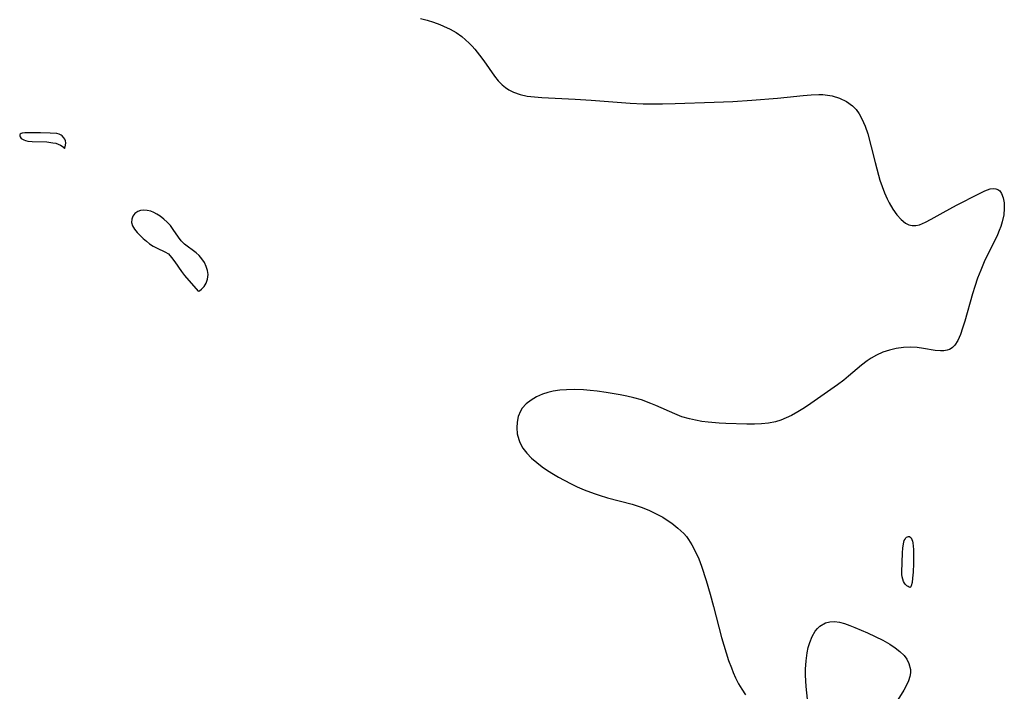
# Model space of a CAD drawing. Header units: metres. Extents: x 1073367 to 1082519, y 1569854 to 1574957.
# Tile 865 of 1056: x 1079758 to 1079980, y 1572019 to 1572170. Entities that reach past the tile are written whole.
import ezdxf

# ---------------------------------------------------------------- set-up
doc = ezdxf.new("R2010")
doc.units = ezdxf.units.M
doc.layers.add('CGG_CurvaNivelLidar_v1', color=253, linetype='Continuous', lineweight=30)

msp = doc.modelspace()

# ---------------------------------------------------------------- linework, layer by layer
at = {"layer": 'CGG_CurvaNivelLidar_v1'}
for p, q in [((1079848.474, 1572169.8683, 74.5), (1079849.9383, 1572169.4718, 74.5)), ((1079849.9383, 1572169.4718, 74.5), (1079851.3769, 1572169.0261, 74.5)), ((1079851.3769, 1572169.0261, 74.5), (1079852.7827, 1572168.5232, 74.5)), ((1079852.7827, 1572168.5232, 74.5), (1079853.6544, 1572168.1679, 74.5)), ((1079853.6544, 1572168.1679, 74.5), (1079855.0874, 1572167.482, 74.5)), ((1079855.0874, 1572167.482, 74.5), (1079856.4546, 1572166.6901, 74.5)), ((1079856.4546, 1572166.6901, 74.5), (1079857.7451, 1572165.79, 74.5)), ((1079857.7451, 1572165.79, 74.5), (1079858.5933, 1572165.095, 74.5)), ((1079858.5933, 1572165.095, 74.5), (1079859.3963, 1572164.348, 74.5)), ((1079859.3963, 1572164.348, 74.5), (1079860.0528, 1572163.665, 74.5)), ((1079860.0528, 1572163.665, 74.5), (1079860.6801, 1572162.9531, 74.5)), ((1079860.6801, 1572162.9531, 74.5), (1079861.7152, 1572161.665, 74.5)), ((1079861.7152, 1572161.665, 74.5), (1079862.6918, 1572160.3386, 74.5)), ((1079862.6918, 1572160.3386, 74.5), (1079865.066, 1572156.9315, 74.5)), ((1079865.066, 1572156.9315, 74.5), (1079865.9015, 1572155.8914, 74.5)), ((1079865.9015, 1572155.8914, 74.5), (1079866.8129, 1572154.9534, 74.5)), ((1079866.8129, 1572154.9534, 74.5), (1079867.524, 1572154.3668, 74.5)), ((1079867.524, 1572154.3668, 74.5), (1079868.2873, 1572153.8546, 74.5)), ((1079868.2873, 1572153.8546, 74.5), (1079869.3415, 1572153.3111, 74.5)), ((1079869.3415, 1572153.3111, 74.5), (1079870.8685, 1572152.7796, 74.5)), ((1079870.8685, 1572152.7796, 74.5), (1079872.4154, 1572152.4476, 74.5)), ((1079872.4154, 1572152.4476, 74.5), (1079874.0287, 1572152.2367, 74.5)), ((1079874.0287, 1572152.2367, 74.5), (1079875.6914, 1572152.1027, 74.5)), ((1079875.6914, 1572152.1027, 74.5), (1079883.2132, 1572151.7165, 74.5)), ((1079922.8863, 1572151.5226, 74.5), (1079928.6218, 1572151.9785, 74.5)), ((1079928.6218, 1572151.9785, 74.5), (1079930.8018, 1572152.1777, 74.5)), ((1079930.8018, 1572152.1777, 74.5), (1079934.3968, 1572152.5795, 74.5)), ((1079934.3968, 1572152.5795, 74.5), (1079936.1594, 1572152.7338, 74.5)), ((1079936.1594, 1572152.7338, 74.5), (1079937.8905, 1572152.7896, 74.5)), ((1079937.8905, 1572152.7896, 74.5), (1079938.7737, 1572152.7605, 74.5)), ((1079938.7737, 1572152.7605, 74.5), (1079939.838, 1572152.6574, 74.5)), ((1079939.838, 1572152.6574, 74.5), (1079940.8752, 1572152.476, 74.5)), ((1079940.8752, 1572152.476, 74.5), (1079942.5491, 1572151.982, 74.5)), ((1079942.5491, 1572151.982, 74.5), (1079944.0887, 1572151.2495, 74.5)), ((1079883.2132, 1572151.7165, 74.5), (1079886.7702, 1572151.5009, 74.5)), ((1079886.7702, 1572151.5009, 74.5), (1079895.5676, 1572150.8187, 74.5)), ((1079895.5676, 1572150.8187, 74.5), (1079898.4795, 1572150.694, 74.5)), ((1079898.4795, 1572150.694, 74.5), (1079899.9134, 1572150.6737, 74.5)), ((1079899.9134, 1572150.6737, 74.5), (1079902.7883, 1572150.6864, 74.5)), ((1079902.7883, 1572150.6864, 74.5), (1079905.6706, 1572150.7452, 74.5)), ((1079905.6706, 1572150.7452, 74.5), (1079914.3714, 1572151.0587, 74.5)), ((1079914.3714, 1572151.0587, 74.5), (1079918.5869, 1572151.252, 74.5)), ((1079918.5869, 1572151.252, 74.5), (1079922.8863, 1572151.5226, 74.5)), ((1079944.0887, 1572151.2495, 74.5), (1079945.4461, 1572150.2597, 74.5)), ((1079945.4461, 1572150.2597, 74.5), (1079946.2588, 1572149.4034, 74.5)), ((1079946.2588, 1572149.4034, 74.5), (1079946.9656, 1572148.4276, 74.5)), ((1079946.9656, 1572148.4276, 74.5), (1079947.5758, 1572147.3529, 74.5)), ((1079947.5758, 1572147.3529, 74.5), (1079948.2915, 1572145.7006, 74.5)), ((1079948.2915, 1572145.7006, 74.5), (1079948.8823, 1572143.9321, 74.5)), ((1079758.4779, 1572143.7195, 74.5), (1079758.4569, 1572143.4562, 74.5)), ((1079758.4569, 1572143.4562, 74.5), (1079758.5323, 1572143.2443, 74.5)), ((1079758.5824, 1572143.8844, 74.5), (1079758.4779, 1572143.7195, 74.5)), ((1079758.5323, 1572143.2443, 74.5), (1079758.7797, 1572142.9369, 74.5)), ((1079758.7525, 1572144.0068, 74.5), (1079758.5824, 1572143.8844, 74.5)), ((1079758.9788, 1572144.0798, 74.5), (1079758.7525, 1572144.0068, 74.5)), ((1079758.7797, 1572142.9369, 74.5), (1079759.0607, 1572142.7344, 74.5)), ((1079759.648, 1572144.1501, 74.5), (1079758.9788, 1572144.0798, 74.5)), ((1079760.564, 1572144.1767, 74.5), (1079759.648, 1572144.1501, 74.5)), ((1079763.1578, 1572144.1644, 74.5), (1079760.564, 1572144.1767, 74.5)), ((1079765.2828, 1572144.1143, 74.5), (1079763.1578, 1572144.1644, 74.5)), ((1079766.8152, 1572143.9893, 74.5), (1079765.2828, 1572144.1143, 74.5)), ((1079767.3093, 1572143.8601, 74.5), (1079766.8152, 1572143.9893, 74.5)), ((1079767.7752, 1572143.6371, 74.5), (1079767.3093, 1572143.8601, 74.5)), ((1079768.0114, 1572143.469, 74.5), (1079767.7752, 1572143.6371, 74.5)), ((1079768.3893, 1572143.0674, 74.5), (1079768.0114, 1572143.469, 74.5)), ((1079768.5663, 1572142.7705, 74.5), (1079768.3893, 1572143.0674, 74.5)), ((1079948.8823, 1572143.9321, 74.5), (1079949.6757, 1572141.0086, 74.5)), ((1079759.0607, 1572142.7344, 74.5), (1079759.4038, 1572142.5644, 74.5)), ((1079759.4038, 1572142.5644, 74.5), (1079759.794, 1572142.429, 74.5)), ((1079759.794, 1572142.429, 74.5), (1079760.257, 1572142.323, 74.5)), ((1079760.257, 1572142.323, 74.5), (1079761.2635, 1572142.2051, 74.5)), ((1079761.2635, 1572142.2051, 74.5), (1079764.5778, 1572142.1257, 74.5)), ((1079764.5778, 1572142.1257, 74.5), (1079765.8967, 1572141.9629, 74.5)), ((1079765.8967, 1572141.9629, 74.5), (1079766.5381, 1572141.8211, 74.5)), ((1079766.5381, 1572141.8211, 74.5), (1079767.126, 1572141.6359, 74.5)), ((1079767.126, 1572141.6359, 74.5), (1079767.6317, 1572141.4093, 74.5)), ((1079767.6317, 1572141.4093, 74.5), (1079768.0195, 1572141.1652, 74.5)), ((1079768.0195, 1572141.1652, 74.5), (1079768.2998, 1572140.932, 74.5)), ((1079768.2998, 1572140.932, 74.5), (1079768.464, 1572140.7485, 74.5)), ((1079768.464, 1572140.7485, 74.5), (1079768.5, 1572140.649, 74.5)), ((1079768.5, 1572140.649, 74.5), (1079768.5742, 1572140.7525, 74.5)), ((1079768.7184, 1572142.3491, 74.5), (1079768.5663, 1572142.7705, 74.5)), ((1079768.5742, 1572140.7525, 74.5), (1079768.6751, 1572141.0312, 74.5)), ((1079768.6751, 1572141.0312, 74.5), (1079768.7603, 1572141.4359, 74.5)), ((1079768.7823, 1572141.9179, 74.5), (1079768.7184, 1572142.3491, 74.5)), ((1079768.7603, 1572141.4359, 74.5), (1079768.7823, 1572141.9179, 74.5)), ((1079949.6757, 1572141.0086, 74.5), (1079950.5482, 1572137.4785, 74.5)), ((1079950.5482, 1572137.4785, 74.5), (1079951.2938, 1572134.6341, 74.5)), ((1079951.2938, 1572134.6341, 74.5), (1079951.6093, 1572133.568, 74.5)), ((1079951.6093, 1572133.568, 74.5), (1079952.1019, 1572132.1016, 74.5)), ((1079952.1019, 1572132.1016, 74.5), (1079952.6508, 1572130.682, 74.5)), ((1079952.6508, 1572130.682, 74.5), (1079953.254, 1572129.3214, 74.5)), ((1079968.7873, 1572127.9048, 74.5), (1079973.8369, 1572130.4972, 74.5)), ((1079973.8369, 1572130.4972, 74.5), (1079975.1433, 1572131.137, 74.5)), ((1079975.1433, 1572131.137, 74.5), (1079976.3413, 1572131.565, 74.5)), ((1079976.3413, 1572131.565, 74.5), (1079977.1683, 1572131.6754, 74.5)), ((1079977.1683, 1572131.6754, 74.5), (1079977.6579, 1572131.6209, 74.5)), ((1079977.6579, 1572131.6209, 74.5), (1079978.1037, 1572131.4497, 74.5)), ((1079978.1037, 1572131.4497, 74.5), (1079978.5335, 1572131.119, 74.5)), ((1079978.5335, 1572131.119, 74.5), (1079978.9473, 1572130.5323, 74.5)), ((1079978.9473, 1572130.5323, 74.5), (1079979.3086, 1572129.5673, 74.5)), ((1079953.254, 1572129.3214, 74.5), (1079953.6959, 1572128.4378, 74.5)), ((1079953.6959, 1572128.4378, 74.5), (1079954.5241, 1572127.0119, 74.5)), ((1079965.8404, 1572126.3029, 74.5), (1079968.7873, 1572127.9048, 74.5)), ((1079979.3086, 1572129.5673, 74.5), (1079979.5085, 1572128.4151, 74.5)), ((1079979.5085, 1572128.4151, 74.5), (1079979.5529, 1572127.1314, 74.5)), ((1079783.8857, 1572125.4434, 74.5), (1079783.6209, 1572124.7524, 74.5)), ((1079784.3413, 1572126.0407, 74.5), (1079783.8857, 1572125.4434, 74.5)), ((1079784.9617, 1572126.4888, 74.5), (1079784.3413, 1572126.0407, 74.5)), ((1079785.6131, 1572126.7154, 74.5), (1079784.9617, 1572126.4888, 74.5)), ((1079786.3403, 1572126.7975, 74.5), (1079785.6131, 1572126.7154, 74.5)), ((1079787.1106, 1572126.7428, 74.5), (1079786.3403, 1572126.7975, 74.5)), ((1079787.8947, 1572126.5511, 74.5), (1079787.1106, 1572126.7428, 74.5)), ((1079788.5963, 1572126.2594, 74.5), (1079787.8947, 1572126.5511, 74.5)), ((1079789.2862, 1572125.877, 74.5), (1079788.5963, 1572126.2594, 74.5)), ((1079789.9639, 1572125.4278, 74.5), (1079789.2862, 1572125.877, 74.5)), ((1079790.7988, 1572124.7906, 74.5), (1079789.9639, 1572125.4278, 74.5)), ((1079954.5241, 1572127.0119, 74.5), (1079955.4245, 1572125.7413, 74.5)), ((1079955.4245, 1572125.7413, 74.5), (1079956.3881, 1572124.6685, 74.5)), ((1079963.1274, 1572124.7543, 74.5), (1079965.8404, 1572126.3029, 74.5)), ((1079979.437, 1572125.7628, 74.5), (1079979.1019, 1572124.1732, 74.5)), ((1079979.5529, 1572127.1314, 74.5), (1079979.437, 1572125.7628, 74.5)), ((1079783.6209, 1572124.7524, 74.5), (1079783.5886, 1572124.0154, 74.5)), ((1079783.5886, 1572124.0154, 74.5), (1079783.8185, 1572123.278, 74.5)), ((1079783.8185, 1572123.278, 74.5), (1079784.2581, 1572122.541, 74.5)), ((1079791.587, 1572124.0854, 74.5), (1079790.7988, 1572124.7906, 74.5)), ((1079792.2992, 1572123.3121, 74.5), (1079791.587, 1572124.0854, 74.5)), ((1079792.9297, 1572122.4552, 74.5), (1079792.2992, 1572123.3121, 74.5)), ((1079956.3881, 1572124.6685, 74.5), (1079957.3506, 1572123.8939, 74.5)), ((1079957.3506, 1572123.8939, 74.5), (1079958.0893, 1572123.5136, 74.5)), ((1079958.0893, 1572123.5136, 74.5), (1079958.8617, 1572123.3185, 74.5)), ((1079958.8617, 1572123.3185, 74.5), (1079959.6605, 1572123.3279, 74.5)), ((1079959.6605, 1572123.3279, 74.5), (1079960.4848, 1572123.5136, 74.5)), ((1079960.4848, 1572123.5136, 74.5), (1079961.1645, 1572123.7665, 74.5)), ((1079961.1645, 1572123.7665, 74.5), (1079961.8639, 1572124.0888, 74.5)), ((1079961.8639, 1572124.0888, 74.5), (1079963.1274, 1572124.7543, 74.5)), ((1079978.776, 1572123.1477, 74.5), (1079978.4165, 1572122.1985, 74.5)), ((1079979.1019, 1572124.1732, 74.5), (1079978.776, 1572123.1477, 74.5)), ((1079784.2581, 1572122.541, 74.5), (1079784.8459, 1572121.8067, 74.5)), ((1079784.8459, 1572121.8067, 74.5), (1079785.5319, 1572121.0763, 74.5)), ((1079785.5319, 1572121.0763, 74.5), (1079786.1995, 1572120.4285, 74.5)), ((1079794.0805, 1572120.6973, 74.5), (1079792.9297, 1572122.4552, 74.5)), ((1079978.0072, 1572121.2472, 74.5), (1079977.3144, 1572119.8219, 74.5)), ((1079978.4165, 1572122.1985, 74.5), (1079978.0072, 1572121.2472, 74.5)), ((1079786.1995, 1572120.4285, 74.5), (1079786.9046, 1572119.8059, 74.5)), ((1079786.9046, 1572119.8059, 74.5), (1079787.6425, 1572119.2311, 74.5)), ((1079787.6425, 1572119.2311, 74.5), (1079788.4116, 1572118.7303, 74.5)), ((1079788.4116, 1572118.7303, 74.5), (1079789.3192, 1572118.2679, 74.5)), ((1079794.7178, 1572119.8894, 74.5), (1079794.0805, 1572120.6973, 74.5)), ((1079795.4719, 1572119.1708, 74.5), (1079794.7178, 1572119.8894, 74.5)), ((1079798.049, 1572117.2363, 74.5), (1079795.4719, 1572119.1708, 74.5)), ((1079977.3144, 1572119.8219, 74.5), (1079975.8319, 1572116.9221, 74.5)), ((1079789.3192, 1572118.2679, 74.5), (1079791.0812, 1572117.465, 74.5)), ((1079791.0812, 1572117.465, 74.5), (1079791.8578, 1572116.9526, 74.5)), ((1079791.8578, 1572116.9526, 74.5), (1079792.5812, 1572116.1855, 74.5)), ((1079798.7371, 1572116.6088, 74.5), (1079798.049, 1572117.2363, 74.5)), ((1079799.3701, 1572115.853, 74.5), (1079798.7371, 1572116.6088, 74.5)), ((1079975.8319, 1572116.9221, 74.5), (1079975.0188, 1572115.1484, 74.5)), ((1079792.5812, 1572116.1855, 74.5), (1079793.2884, 1572115.2085, 74.5)), ((1079793.2884, 1572115.2085, 74.5), (1079794.8014, 1572112.9865, 74.5)), ((1079799.9217, 1572115.0042, 74.5), (1079799.3701, 1572115.853, 74.5)), ((1079800.3497, 1572114.1296, 74.5), (1079799.9217, 1572115.0042, 74.5)), ((1079975.0188, 1572115.1484, 74.5), (1079974.2656, 1572113.3264, 74.5)), ((1079794.8014, 1572112.9865, 74.5), (1079795.488, 1572112.1001, 74.5)), ((1079795.488, 1572112.1001, 74.5), (1079798.5, 1572108.5909, 74.5)), ((1079800.6365, 1572113.2262, 74.5), (1079800.3497, 1572114.1296, 74.5)), ((1079800.747, 1572112.316, 74.5), (1079800.6365, 1572113.2262, 74.5)), ((1079800.637, 1572111.2973, 74.5), (1079800.747, 1572112.316, 74.5)), ((1079974.2656, 1572113.3264, 74.5), (1079973.5673, 1572111.4819, 74.5)), ((1079799.8567, 1572109.6, 74.5), (1079800.3187, 1572110.3709, 74.5)), ((1079800.3187, 1572110.3709, 74.5), (1079800.637, 1572111.2973, 74.5)), ((1079973.5673, 1572111.4819, 74.5), (1079972.9244, 1572109.6172, 74.5)), ((1079798.5, 1572108.5909, 74.5), (1079798.7995, 1572108.6567, 74.5)), ((1079798.7995, 1572108.6567, 74.5), (1079799.2954, 1572109.0011, 74.5)), ((1079799.2954, 1572109.0011, 74.5), (1079799.8567, 1572109.6, 74.5)), ((1079972.4094, 1572107.9748, 74.5), (1079970.6538, 1572101.8165, 74.5)), ((1079972.9244, 1572109.6172, 74.5), (1079972.4094, 1572107.9748, 74.5)), ((1079970.6538, 1572101.8165, 74.5), (1079970.1927, 1572100.2621, 74.5)), ((1079969.6957, 1572098.8196, 74.5), (1079969.1243, 1572097.5343, 74.5)), ((1079970.1927, 1572100.2621, 74.5), (1079969.6957, 1572098.8196, 74.5)), ((1079969.1243, 1572097.5343, 74.5), (1079968.434, 1572096.4634, 74.5)), ((1079952.292, 1572094.8447, 74.5), (1079950.865, 1572094.2137, 74.5)), ((1079953.7708, 1572095.3475, 74.5), (1079952.292, 1572094.8447, 74.5)), ((1079955.2875, 1572095.7079, 74.5), (1079953.7708, 1572095.3475, 74.5)), ((1079956.9086, 1572095.9186, 74.5), (1079955.2875, 1572095.7079, 74.5)), ((1079958.53, 1572095.9712, 74.5), (1079956.9086, 1572095.9186, 74.5)), ((1079960.0061, 1572095.8957, 74.5), (1079958.53, 1572095.9712, 74.5)), ((1079961.4343, 1572095.7225, 74.5), (1079960.0061, 1572095.8957, 74.5)), ((1079964.0349, 1572095.2655, 74.5), (1079961.4343, 1572095.7225, 74.5)), ((1079965.2277, 1572095.143, 74.5), (1079964.0349, 1572095.2655, 74.5)), ((1079965.9974, 1572095.1633, 74.5), (1079965.2277, 1572095.143, 74.5)), ((1079966.7187, 1572095.2956, 74.5), (1079965.9974, 1572095.1633, 74.5)), ((1079967.2411, 1572095.4918, 74.5), (1079966.7187, 1572095.2956, 74.5)), ((1079967.6371, 1572095.7197, 74.5), (1079967.2411, 1572095.4918, 74.5)), ((1079967.9529, 1572095.9627, 74.5), (1079967.6371, 1572095.7197, 74.5)), ((1079968.434, 1572096.4634, 74.5), (1079967.9529, 1572095.9627, 74.5)), ((1079948.7316, 1572092.9225, 74.5), (1079947.5084, 1572091.976, 74.5)), ((1079949.6258, 1572093.527, 74.5), (1079948.7316, 1572092.9225, 74.5)), ((1079950.865, 1572094.2137, 74.5), (1079949.6258, 1572093.527, 74.5)), ((1079947.5084, 1572091.976, 74.5), (1079944.5743, 1572089.4533, 74.5)), ((1079943.5441, 1572088.6044, 74.5), (1079942.0786, 1572087.503, 74.5)), ((1079944.5743, 1572089.4533, 74.5), (1079943.5441, 1572088.6044, 74.5)), ((1079877.0394, 1572085.7966, 74.5), (1079875.8447, 1572085.4057, 74.5)), ((1079878.286, 1572086.0913, 74.5), (1079877.0394, 1572085.7966, 74.5)), ((1079879.729, 1572086.3051, 74.5), (1079878.286, 1572086.0913, 74.5)), ((1079881.2106, 1572086.4207, 74.5), (1079879.729, 1572086.3051, 74.5)), ((1079883.1225, 1572086.4622, 74.5), (1079881.2106, 1572086.4207, 74.5)), ((1079885.0588, 1572086.4019, 74.5), (1079883.1225, 1572086.4622, 74.5)), ((1079886.5824, 1572086.2872, 74.5), (1079885.0588, 1572086.4019, 74.5)), ((1079888.1061, 1572086.1199, 74.5), (1079886.5824, 1572086.2872, 74.5)), ((1079890.1455, 1572085.8309, 74.5), (1079888.1061, 1572086.1199, 74.5)), ((1079893.2689, 1572085.3129, 74.5), (1079890.1455, 1572085.8309, 74.5)), ((1079942.0786, 1572087.503, 74.5), (1079936.079, 1572083.3391, 74.5)), ((1079872.1985, 1572083.2614, 74.5), (1079871.3188, 1572082.2815, 74.5)), ((1079873.2738, 1572084.1037, 74.5), (1079872.1985, 1572083.2614, 74.5)), ((1079874.5005, 1572084.8178, 74.5), (1079873.2738, 1572084.1037, 74.5)), ((1079875.8447, 1572085.4057, 74.5), (1079874.5005, 1572084.8178, 74.5)), ((1079894.8146, 1572085.004, 74.5), (1079893.2689, 1572085.3129, 74.5)), ((1079896.3423, 1572084.6413, 74.5), (1079894.8146, 1572085.004, 74.5)), ((1079898.068, 1572084.1387, 74.5), (1079896.3423, 1572084.6413, 74.5)), ((1079900.1831, 1572083.3737, 74.5), (1079898.068, 1572084.1387, 74.5)), ((1079901.2787, 1572082.9168, 74.5), (1079900.1831, 1572083.3737, 74.5)), ((1079936.079, 1572083.3391, 74.5), (1079934.6537, 1572082.3806, 74.5)), ((1079870.8944, 1572081.6026, 74.5), (1079870.4088, 1572080.42, 74.5)), ((1079871.3188, 1572082.2815, 74.5), (1079870.8944, 1572081.6026, 74.5)), ((1079905.5482, 1572080.9943, 74.5), (1079901.2787, 1572082.9168, 74.5)), ((1079933.2108, 1572081.4727, 74.5), (1079931.7395, 1572080.6469, 74.5)), ((1079934.6537, 1572082.3806, 74.5), (1079933.2108, 1572081.4727, 74.5)), ((1079870.1379, 1572079.1546, 74.5), (1079870.0644, 1572077.8446, 74.5)), ((1079870.4088, 1572080.42, 74.5), (1079870.1379, 1572079.1546, 74.5)), ((1079907.1763, 1572080.3718, 74.5), (1079905.5482, 1572080.9943, 74.5)), ((1079908.8375, 1572079.867, 74.5), (1079907.1763, 1572080.3718, 74.5)), ((1079910.2193, 1572079.5584, 74.5), (1079908.8375, 1572079.867, 74.5)), ((1079911.6208, 1572079.3264, 74.5), (1079910.2193, 1572079.5584, 74.5)), ((1079913.0374, 1572079.1495, 74.5), (1079911.6208, 1572079.3264, 74.5)), ((1079915.56, 1572078.9298, 74.5), (1079913.0374, 1572079.1495, 74.5)), ((1079917.0385, 1572078.8421, 74.5), (1079915.56, 1572078.9298, 74.5)), ((1079921.7735, 1572078.6606, 74.5), (1079917.0385, 1572078.8421, 74.5)), ((1079926.6075, 1572078.9146, 74.5), (1079925.0399, 1572078.7398, 74.5)), ((1079928.1398, 1572079.2247, 74.5), (1079926.6075, 1572078.9146, 74.5)), ((1079929.3672, 1572079.6032, 74.5), (1079928.1398, 1572079.2247, 74.5)), ((1079930.5664, 1572080.0826, 74.5), (1079929.3672, 1572079.6032, 74.5)), ((1079931.7395, 1572080.6469, 74.5), (1079930.5664, 1572080.0826, 74.5)), ((1079870.0644, 1572077.8446, 74.5), (1079870.1835, 1572076.5258, 74.5)), ((1079923.4459, 1572078.6646, 74.5), (1079921.7735, 1572078.6606, 74.5)), ((1079925.0399, 1572078.7398, 74.5), (1079923.4459, 1572078.6646, 74.5)), ((1079870.1835, 1572076.5258, 74.5), (1079870.5033, 1572075.2325, 74.5)), ((1079870.5033, 1572075.2325, 74.5), (1079870.7756, 1572074.5373, 74.5)), ((1079870.7756, 1572074.5373, 74.5), (1079871.4661, 1572073.3173, 74.5)), ((1079871.4661, 1572073.3173, 74.5), (1079872.3611, 1572072.1679, 74.5)), ((1079872.3611, 1572072.1679, 74.5), (1079873.4137, 1572071.08, 74.5)), ((1079873.4137, 1572071.08, 74.5), (1079874.5883, 1572070.0478, 74.5)), ((1079874.5883, 1572070.0478, 74.5), (1079875.7604, 1572069.1394, 74.5)), ((1079875.7604, 1572069.1394, 74.5), (1079876.9977, 1572068.275, 74.5)), ((1079876.9977, 1572068.275, 74.5), (1079878.2884, 1572067.4554, 74.5)), ((1079878.2884, 1572067.4554, 74.5), (1079879.452, 1572066.7774, 74.5)), ((1079879.452, 1572066.7774, 74.5), (1079882.1413, 1572065.3633, 74.5)), ((1079882.1413, 1572065.3633, 74.5), (1079883.6653, 1572064.6386, 74.5)), ((1079883.6653, 1572064.6386, 74.5), (1079885.2113, 1572063.9616, 74.5)), ((1079885.2113, 1572063.9616, 74.5), (1079887.4594, 1572063.0895, 74.5)), ((1079887.4594, 1572063.0895, 74.5), (1079888.5812, 1572062.706, 74.5)), ((1079888.5812, 1572062.706, 74.5), (1079890.4627, 1572062.1443, 74.5)), ((1079890.4627, 1572062.1443, 74.5), (1079895.9864, 1572060.6909, 74.5)), ((1079895.9864, 1572060.6909, 74.5), (1079897.1307, 1572060.3389, 74.5)), ((1079897.1307, 1572060.3389, 74.5), (1079898.2564, 1572059.948, 74.5)), ((1079898.2564, 1572059.948, 74.5), (1079899.8437, 1572059.303, 74.5)), ((1079899.8437, 1572059.303, 74.5), (1079901.3807, 1572058.5703, 74.5)), ((1079901.3807, 1572058.5703, 74.5), (1079902.8628, 1572057.757, 74.5)), ((1079902.8628, 1572057.757, 74.5), (1079903.8846, 1572057.1266, 74.5)), ((1079903.8846, 1572057.1266, 74.5), (1079904.8688, 1572056.4544, 74.5)), ((1079904.8688, 1572056.4544, 74.5), (1079906.277, 1572055.3466, 74.5)), ((1079906.277, 1572055.3466, 74.5), (1079907.554, 1572054.1171, 74.5)), ((1079907.554, 1572054.1171, 74.5), (1079908.1554, 1572053.4195, 74.5)), ((1079908.1554, 1572053.4195, 74.5), (1079908.6411, 1572052.7753, 74.5)), ((1079908.6411, 1572052.7753, 74.5), (1079909.4099, 1572051.5747, 74.5)), ((1079956.8835, 1572051.8301, 74.5), (1079957.1033, 1572052.5726, 74.5)), ((1079957.1033, 1572052.5726, 74.5), (1079957.2543, 1572052.8839, 74.5)), ((1079957.2543, 1572052.8839, 74.5), (1079957.4385, 1572053.1375, 74.5)), ((1079957.4385, 1572053.1375, 74.5), (1079957.6203, 1572053.2945, 74.5)), ((1079957.6203, 1572053.2945, 74.5), (1079957.8194, 1572053.3975, 74.5)), ((1079957.8194, 1572053.3975, 74.5), (1079958.0258, 1572053.4429, 74.5)), ((1079958.0258, 1572053.4429, 74.5), (1079958.2646, 1572053.4161, 74.5)), ((1079958.2646, 1572053.4161, 74.5), (1079958.4411, 1572053.3299, 74.5)), ((1079958.4411, 1572053.3299, 74.5), (1079958.6178, 1572053.1592, 74.5)), ((1079958.6178, 1572053.1592, 74.5), (1079958.8074, 1572052.8092, 74.5)), ((1079958.8074, 1572052.8092, 74.5), (1079958.9241, 1572052.4287, 74.5)), ((1079958.9241, 1572052.4287, 74.5), (1079959.0074, 1572051.998, 74.5)), ((1079909.4099, 1572051.5747, 74.5), (1079910.2228, 1572050.037, 74.5)), ((1079956.6587, 1572049.7794, 74.5), (1079956.7361, 1572050.8365, 74.5)), ((1079956.7361, 1572050.8365, 74.5), (1079956.8835, 1572051.8301, 74.5)), ((1079959.0074, 1572051.998, 74.5), (1079959.1334, 1572050.5333, 74.5)), ((1079959.1334, 1572050.5333, 74.5), (1079959.1695, 1572047.3594, 74.5)), ((1079910.2228, 1572050.037, 74.5), (1079910.9376, 1572048.4221, 74.5)), ((1079910.9376, 1572048.4221, 74.5), (1079911.571, 1572046.7482, 74.5)), ((1079956.533, 1572045.4515, 74.5), (1079956.6587, 1572049.7794, 74.5)), ((1079911.571, 1572046.7482, 74.5), (1079912.5795, 1572043.5826, 74.5)), ((1079959.1695, 1572047.3594, 74.5), (1079959.0946, 1572045.4353, 74.5)), ((1079912.5795, 1572043.5826, 74.5), (1079913.4851, 1572040.4755, 74.5)), ((1079956.5599, 1572044.9158, 74.5), (1079956.533, 1572045.4515, 74.5)), ((1079956.6292, 1572044.37, 74.5), (1079956.5599, 1572044.9158, 74.5)), ((1079956.7521, 1572043.838, 74.5), (1079956.6292, 1572044.37, 74.5)), ((1079956.9383, 1572043.3432, 74.5), (1079956.7521, 1572043.838, 74.5)), ((1079958.973, 1572044.0734, 74.5), (1079958.8317, 1572043.1077, 74.5)), ((1079959.0946, 1572045.4353, 74.5), (1079958.973, 1572044.0734, 74.5)), ((1079957.1525, 1572042.9608, 74.5), (1079956.9383, 1572043.3432, 74.5)), ((1079957.4012, 1572042.6338, 74.5), (1079957.1525, 1572042.9608, 74.5)), ((1079957.6671, 1572042.3716, 74.5), (1079957.4012, 1572042.6338, 74.5)), ((1079957.9315, 1572042.1815, 74.5), (1079957.6671, 1572042.3716, 74.5)), ((1079958.1976, 1572042.0567, 74.5), (1079957.9315, 1572042.1815, 74.5)), ((1079958.3988, 1572042.011, 74.5), (1079958.1976, 1572042.0567, 74.5)), ((1079958.5, 1572042.0345, 74.5), (1079958.3988, 1572042.011, 74.5)), ((1079958.5594, 1572042.1145, 74.5), (1079958.5, 1572042.0345, 74.5)), ((1079958.6569, 1572042.375, 74.5), (1079958.5594, 1572042.1145, 74.5)), ((1079958.8317, 1572043.1077, 74.5), (1079958.6569, 1572042.375, 74.5)), ((1079913.4851, 1572040.4755, 74.5), (1079914.2372, 1572037.7488, 74.5)), ((1079914.2372, 1572037.7488, 74.5), (1079916.0806, 1572030.7643, 74.5)), ((1079937.0579, 1572032.1517, 74.5), (1079937.5762, 1572032.7788, 74.5)), ((1079937.5762, 1572032.7788, 74.5), (1079938.1641, 1572033.3109, 74.5)), ((1079938.1641, 1572033.3109, 74.5), (1079939.4062, 1572034.0091, 74.5)), ((1079939.4062, 1572034.0091, 74.5), (1079940.383, 1572034.2605, 74.5)), ((1079940.383, 1572034.2605, 74.5), (1079941.4181, 1572034.3169, 74.5)), ((1079941.4181, 1572034.3169, 74.5), (1079942.5379, 1572034.1816, 74.5)), ((1079942.5379, 1572034.1816, 74.5), (1079943.689, 1572033.8887, 74.5)), ((1079943.689, 1572033.8887, 74.5), (1079944.8668, 1572033.4806, 74.5)), ((1079944.8668, 1572033.4806, 74.5), (1079946.0134, 1572033.0179, 74.5)), ((1079946.0134, 1572033.0179, 74.5), (1079948.8374, 1572031.7844, 74.5)), ((1079916.0806, 1572030.7643, 74.5), (1079917.0915, 1572027.2911, 74.5)), ((1079935.8554, 1572029.639, 74.5), (1079936.3786, 1572030.9772, 74.5)), ((1079936.3786, 1572030.9772, 74.5), (1079937.0579, 1572032.1517, 74.5)), ((1079948.8374, 1572031.7844, 74.5), (1079950.5558, 1572030.9866, 74.5)), ((1079950.5558, 1572030.9866, 74.5), (1079952.2397, 1572030.1405, 74.5)), ((1079935.2833, 1572027.3006, 74.5), (1079935.5329, 1572028.4966, 74.5)), ((1079935.5329, 1572028.4966, 74.5), (1079935.8554, 1572029.639, 74.5)), ((1079952.2397, 1572030.1405, 74.5), (1079953.8645, 1572029.2252, 74.5)), ((1079953.8645, 1572029.2252, 74.5), (1079955.0494, 1572028.4534, 74.5)), ((1079955.0494, 1572028.4534, 74.5), (1079956.1188, 1572027.6219, 74.5)), ((1079917.0915, 1572027.2911, 74.5), (1079917.6525, 1572025.5821, 74.5)), ((1079935.0408, 1572025.4834, 74.5), (1079935.2833, 1572027.3006, 74.5)), ((1079956.1188, 1572027.6219, 74.5), (1079957.0333, 1572026.7144, 74.5)), ((1079957.0333, 1572026.7144, 74.5), (1079957.6732, 1572025.8459, 74.5)), ((1079957.6732, 1572025.8459, 74.5), (1079958.1401, 1572024.9163, 74.5)), ((1079917.6525, 1572025.5821, 74.5), (1079918.2637, 1572023.9027, 74.5)), ((1079918.2637, 1572023.9027, 74.5), (1079918.6623, 1572022.9108, 74.5)), ((1079934.9231, 1572022.3009, 74.5), (1079934.9294, 1572023.635, 74.5)), ((1079934.9294, 1572023.635, 74.5), (1079935.0408, 1572025.4834, 74.5)), ((1079958.1401, 1572024.9163, 74.5), (1079958.4616, 1572023.5457, 74.5)), ((1079958.4616, 1572023.5457, 74.5), (1079958.4643, 1572022.7849, 74.5)), ((1079918.6623, 1572022.9108, 74.5), (1079919.209, 1572021.6887, 74.5)), ((1079919.209, 1572021.6887, 74.5), (1079919.8836, 1572020.3691, 74.5)), ((1079934.9717, 1572020.9921, 74.5), (1079934.9231, 1572022.3009, 74.5)), ((1079958.3523, 1572022.0182, 74.5), (1079958.0469, 1572021.0106, 74.5)), ((1079958.4643, 1572022.7849, 74.5), (1079958.3523, 1572022.0182, 74.5)), ((1079919.8836, 1572020.3691, 74.5), (1079920.623, 1572019.1015, 74.5)), ((1079920.623, 1572019.1015, 74.5), (1079921.424, 1572017.8942, 74.5)), ((1079935.0693, 1572019.7273, 74.5), (1079934.9717, 1572020.9921, 74.5)), ((1079935.368, 1572016.8836, 74.5), (1079935.0693, 1572019.7273, 74.5)), ((1079957.5966, 1572020.0052, 74.5), (1079956.9883, 1572018.9145, 74.5)), ((1079958.0469, 1572021.0106, 74.5), (1079957.5966, 1572020.0052, 74.5)), ((1079956.9883, 1572018.9145, 74.5), (1079954.8599, 1572015.5306, 74.5))]:
    msp.add_line(p, q, dxfattribs=at)

doc.saveas('drawing.dxf')
